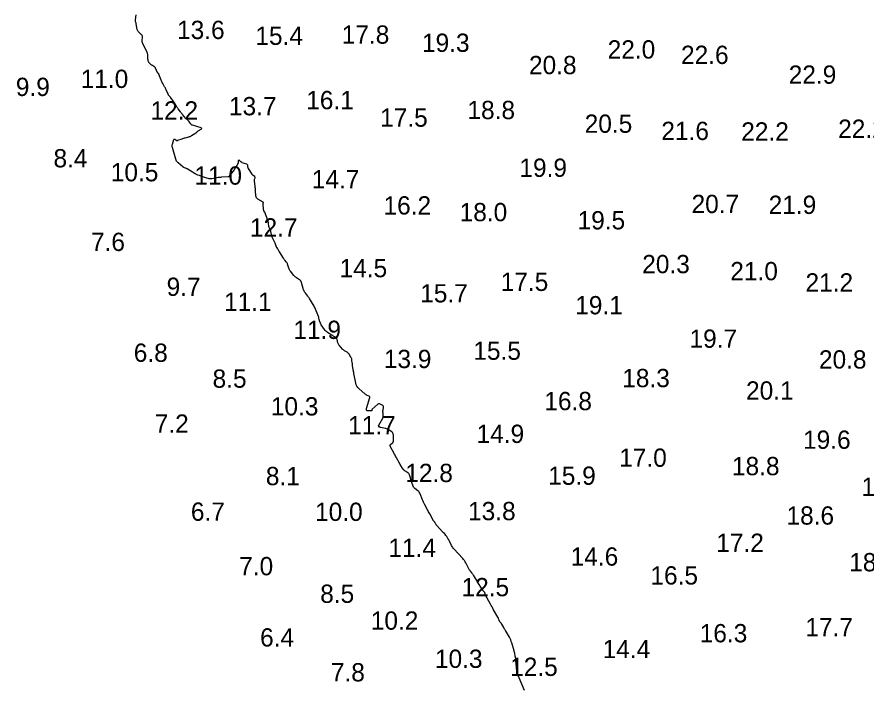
# Model space of a CAD drawing. Extents: x 815352 to 820877, y 582403 to 597439.
# Drawn here: x 819777.7 to 820009.9, y 592698.1 to 592881 of the extents above; entities that cross this region are included whole.
import ezdxf

# ---------------------------------------------------------------- set-up
doc = ezdxf.new("R2010")
doc.units = 0
doc.layers.add('V-CONT-EL12', color=7, linetype='Continuous')
doc.layers.add('V-TOPO-SOUN', color=7, linetype='Continuous')

msp = doc.modelspace()

# ---------------------------------------------------------------- linework, layer by layer
at = {"layer": 'V-CONT-EL12'}
msp.add_lwpolyline([(819916.53, 592696.82), (819915.07, 592700.28), (819915.03, 592700.37), (819914.98, 592700.46), (819914.92, 592700.55), (819914.86, 592700.63), (819914.59, 592700.96), (819914.54, 592701.04), (819914.49, 592701.13), (819914.46, 592701.22), (819914.45, 592701.32), (819914.41, 592701.72), (819914.4, 592701.83), (819914.39, 592701.93), (819914.38, 592702.03), (819914.37, 592702.13), (819914.21, 592704.14), (819914.2, 592704.27), (819914.19, 592704.39), (819914.18, 592704.52), (819914.17, 592704.64), (819914.13, 592705.24), (819914.13, 592705.32), (819914.12, 592705.4), (819914.11, 592705.48), (819914.09, 592705.56), (819914.03, 592705.88), (819914.02, 592705.96), (819914, 592706.03), (819913.99, 592706.11), (819913.97, 592706.19), (819913.82, 592707.02), (819913.78, 592707.19), (819913.75, 592707.35), (819913.7, 592707.51), (819913.66, 592707.67), (819913.03, 592709.85), (819912.9, 592710.26), (819912.74, 592710.66), (819912.56, 592711.05), (819912.36, 592711.42), (819911.29, 592713.28), (819911.18, 592713.47), (819911.07, 592713.66), (819910.96, 592713.85), (819910.85, 592714.04), (819910.29, 592714.99), (819910.23, 592715.08), (819910.17, 592715.17), (819910.11, 592715.25), (819910.05, 592715.34), (819909.78, 592715.67), (819909.72, 592715.76), (819909.66, 592715.85), (819909.61, 592715.94), (819909.57, 592716.04), (819909.41, 592716.49), (819909.37, 592716.59), (819909.32, 592716.7), (819909.27, 592716.8), (819909.22, 592716.9), (819908.06, 592718.95), (819907.85, 592719.33), (819907.64, 592719.7), (819907.43, 592720.08), (819907.22, 592720.45), (819905.87, 592722.91), (819905.84, 592722.97), (819905.82, 592723.03), (819905.79, 592723.09), (819905.78, 592723.15), (819905.72, 592723.4), (819905.7, 592723.46), (819905.68, 592723.51), (819905.64, 592723.57), (819905.61, 592723.62), (819905.28, 592724.02), (819905.21, 592724.1), (819905.15, 592724.19), (819905.09, 592724.28), (819905.03, 592724.37), (819904.12, 592725.85), (819903.95, 592726.13), (819903.78, 592726.4), (819903.61, 592726.68), (819903.44, 592726.96), (819902.59, 592728.35), (819902.49, 592728.5), (819902.39, 592728.65), (819902.28, 592728.79), (819902.17, 592728.93), (819901.71, 592729.48), (819901.6, 592729.62), (819901.5, 592729.77), (819901.4, 592729.92), (819901.32, 592730.08), (819900.46, 592731.74), (819900.28, 592732.06), (819900.08, 592732.37), (819899.86, 592732.67), (819899.62, 592732.95), (819897.18, 592735.61), (819897, 592735.81), (819896.84, 592736.03), (819896.7, 592736.26), (819896.57, 592736.5), (819896.01, 592737.68), (819895.93, 592737.83), (819895.85, 592737.98), (819895.77, 592738.12), (819895.67, 592738.26), (819895.22, 592738.96), (819895.17, 592739.03), (819895.12, 592739.1), (819895.07, 592739.17), (819895.02, 592739.24), (819894.82, 592739.53), (819894.77, 592739.6), (819894.71, 592739.66), (819894.65, 592739.72), (819894.59, 592739.78), (819894.33, 592740), (819894.27, 592740.05), (819894.2, 592740.11), (819894.14, 592740.17), (819894.09, 592740.23), (819892.5, 592741.97), (819892.43, 592742.05), (819892.37, 592742.13), (819892.31, 592742.21), (819892.26, 592742.3), (819892.06, 592742.69), (819892.02, 592742.77), (819891.97, 592742.85), (819891.91, 592742.93), (819891.86, 592743), (819891.62, 592743.29), (819891.56, 592743.36), (819891.5, 592743.44), (819891.45, 592743.52), (819891.41, 592743.6), (819890.57, 592745.12), (819890.42, 592745.4), (819890.27, 592745.69), (819890.12, 592745.97), (819889.97, 592746.25), (819889.24, 592747.65), (819889.07, 592747.98), (819888.92, 592748.32), (819888.77, 592748.66), (819888.63, 592749), (819887.99, 592750.59), (819887.88, 592750.83), (819887.73, 592751.05), (819887.56, 592751.25), (819887.36, 592751.43), (819886.51, 592752.1), (819886.31, 592752.28), (819886.15, 592752.49), (819886.01, 592752.71), (819885.92, 592752.96), (819885.52, 592754.22), (819885.46, 592754.41), (819885.4, 592754.61), (819885.34, 592754.81), (819885.28, 592755.01), (819885.01, 592755.87), (819884.95, 592756.03), (819884.87, 592756.16), (819884.76, 592756.27), (819884.63, 592756.37), (819884.05, 592756.71), (819883.91, 592756.8), (819883.78, 592756.9), (819883.66, 592757.01), (819883.55, 592757.14), (819882.99, 592757.8), (819882.91, 592757.9), (819882.85, 592757.99), (819882.78, 592758.09), (819882.73, 592758.2), (819882.52, 592758.62), (819882.46, 592758.73), (819882.41, 592758.83), (819882.35, 592758.94), (819882.3, 592759.04), (819881.52, 592760.44), (819881.38, 592760.7), (819881.23, 592760.97), (819881.09, 592761.24), (819880.94, 592761.51), (819879.8, 592763.64), (819879.74, 592763.78), (819879.74, 592763.92), (819879.8, 592764.04), (819879.9, 592764.15), (819880.44, 592764.58), (819880.55, 592764.69), (819880.63, 592764.82), (819880.68, 592764.97), (819880.69, 592765.13), (819880.65, 592766.73), (819880.62, 592766.99), (819880.53, 592767.21), (819880.38, 592767.4), (819880.18, 592767.56), (819879.19, 592768.18), (819878.99, 592768.29), (819878.79, 592768.39), (819878.58, 592768.46), (819878.36, 592768.51), (819877.18, 592768.73), (819877.1, 592768.75), (819877.02, 592768.78), (819876.95, 592768.83), (819876.89, 592768.88), (819876.65, 592769.13), (819876.61, 592769.2), (819876.59, 592769.27), (819876.59, 592769.34), (819876.62, 592769.41), (819877.73, 592771.32), (819877.79, 592771.46), (819877.84, 592771.6), (819877.86, 592771.74), (819877.86, 592771.89), (819877.81, 592772.66), (819877.81, 592772.73), (819877.81, 592772.8), (819877.8, 592772.88), (819877.8, 592772.95), (819877.8, 592773.25), (819877.8, 592773.32), (819877.81, 592773.4), (819877.82, 592773.47), (819877.82, 592773.54), (819877.93, 592774.3), (819877.94, 592774.44), (819877.9, 592774.56), (819877.83, 592774.67), (819877.72, 592774.76), (819876.99, 592775.19), (819876.83, 592775.26), (819876.68, 592775.28), (819876.53, 592775.23), (819876.38, 592775.13), (819874.77, 592773.66), (819874.75, 592773.64), (819874.73, 592773.61), (819874.72, 592773.57), (819874.72, 592773.54), (819874.72, 592773.39), (819874.71, 592773.36), (819874.7, 592773.34), (819874.67, 592773.32), (819874.64, 592773.32), (819873.47, 592773.35), (819873.42, 592773.36), (819873.37, 592773.39), (819873.34, 592773.43), (819873.33, 592773.48), (819873.3, 592773.74), (819873.29, 592773.8), (819873.3, 592773.87), (819873.31, 592773.93), (819873.32, 592773.99), (819874.22, 592776.96), (819874.24, 592777.09), (819874.21, 592777.2), (819874.14, 592777.28), (819874.03, 592777.35), (819873.47, 592777.55), (819873.34, 592777.61), (819873.21, 592777.67), (819873.09, 592777.76), (819872.97, 592777.85), (819871.22, 592779.44), (819870.92, 592779.75), (819870.68, 592780.1), (819870.5, 592780.48), (819870.39, 592780.9), (819869.86, 592783.54), (819869.81, 592783.79), (819869.77, 592784.05), (819869.72, 592784.31), (819869.68, 592784.57), (819869.5, 592785.76), (819869.48, 592785.94), (819869.45, 592786.12), (819869.43, 592786.3), (819869.41, 592786.48), (819869.32, 592787.2), (819869.29, 592787.37), (819869.24, 592787.54), (819869.18, 592787.71), (819869.09, 592787.87), (819868.52, 592788.85), (819868.41, 592789), (819868.28, 592789.14), (819868.14, 592789.27), (819867.98, 592789.37), (819867.31, 592789.75), (819867.14, 592789.86), (819866.99, 592789.97), (819866.85, 592790.1), (819866.72, 592790.24), (819865.83, 592791.25), (819865.71, 592791.42), (819865.6, 592791.59), (819865.53, 592791.77), (819865.47, 592791.97), (819865.27, 592792.85), (819865.22, 592793), (819865.15, 592793.13), (819865.05, 592793.25), (819864.92, 592793.34), (819864.37, 592793.69), (819864.23, 592793.78), (819864.09, 592793.87), (819863.95, 592793.95), (819863.82, 592794.04), (819862.64, 592794.77), (819862.41, 592794.94), (819862.19, 592795.12), (819862, 592795.32), (819861.83, 592795.55), (819860.92, 592796.89), (819860.84, 592797), (819860.78, 592797.11), (819860.72, 592797.23), (819860.67, 592797.35), (819860.47, 592797.91), (819860.44, 592798.01), (819860.41, 592798.1), (819860.38, 592798.2), (819860.36, 592798.3), (819860.29, 592798.7), (819860.27, 592798.8), (819860.25, 592798.9), (819860.22, 592798.99), (819860.18, 592799.09), (819859.12, 592801.59), (819858.99, 592801.88), (819858.85, 592802.17), (819858.69, 592802.45), (819858.53, 592802.72), (819857.7, 592804.03), (819857.59, 592804.19), (819857.49, 592804.35), (819857.38, 592804.5), (819857.26, 592804.65), (819856.69, 592805.4), (819856.63, 592805.48), (819856.57, 592805.56), (819856.52, 592805.64), (819856.47, 592805.73), (819856.26, 592806.07), (819856.21, 592806.15), (819856.17, 592806.24), (819856.13, 592806.34), (819856.1, 592806.43), (819855.54, 592808.44), (819855.46, 592808.66), (819855.34, 592808.86), (819855.18, 592809.03), (819854.99, 592809.18), (819854.16, 592809.71), (819853.96, 592809.85), (819853.78, 592810), (819853.6, 592810.17), (819853.44, 592810.36), (819852.5, 592811.51), (819852.35, 592811.71), (819852.23, 592811.91), (819852.13, 592812.13), (819852.05, 592812.36), (819851.73, 592813.44), (819851.68, 592813.59), (819851.61, 592813.74), (819851.52, 592813.88), (819851.42, 592814.01), (819850.98, 592814.52), (819850.88, 592814.65), (819850.78, 592814.79), (819850.68, 592814.92), (819850.59, 592815.07), (819849.54, 592816.77), (819849.5, 592816.84), (819849.45, 592816.92), (819849.4, 592817), (819849.36, 592817.07), (819849.15, 592817.42), (819849.11, 592817.48), (819849.08, 592817.54), (819849.04, 592817.59), (819849, 592817.65), (819848.85, 592817.88), (819848.81, 592817.94), (819848.78, 592818), (819848.75, 592818.07), (819848.72, 592818.13), (819848.32, 592819.15), (819848.25, 592819.34), (819848.16, 592819.53), (819848.08, 592819.72), (819847.98, 592819.9), (819847.51, 592820.8), (819847.43, 592820.98), (819847.37, 592821.15), (819847.32, 592821.33), (819847.28, 592821.52), (819847.14, 592822.4), (819847.12, 592822.53), (819847.08, 592822.65), (819847.04, 592822.77), (819846.98, 592822.88), (819846.73, 592823.33), (819846.68, 592823.44), (819846.63, 592823.56), (819846.6, 592823.68), (819846.58, 592823.8), (819846.51, 592824.55), (819846.48, 592824.72), (819846.45, 592824.88), (819846.41, 592825.04), (819846.36, 592825.2), (819845.72, 592826.97), (819845.7, 592827.03), (819845.68, 592827.09), (819845.66, 592827.15), (819845.64, 592827.21), (819845.56, 592827.46), (819845.54, 592827.52), (819845.52, 592827.58), (819845.49, 592827.64), (819845.46, 592827.69), (819845.25, 592828.06), (819845.2, 592828.14), (819845.17, 592828.23), (819845.15, 592828.31), (819845.14, 592828.4), (819845.07, 592829.9), (819845.07, 592829.95), (819845.07, 592829.99), (819845.07, 592830.03), (819845.07, 592830.08), (819845.08, 592830.25), (819845.08, 592830.29), (819845.07, 592830.33), (819845.05, 592830.36), (819845.02, 592830.38), (819843.6, 592831.22), (819843.38, 592831.39), (819843.22, 592831.59), (819843.11, 592831.82), (819843.06, 592832.09), (819842.95, 592833.52), (819842.92, 592833.81), (819842.89, 592834.11), (819842.86, 592834.4), (819842.82, 592834.69), (819842.63, 592836.23), (819842.62, 592836.33), (819842.63, 592836.44), (819842.64, 592836.55), (819842.67, 592836.65), (819842.82, 592837.07), (819842.84, 592837.17), (819842.83, 592837.25), (819842.78, 592837.33), (819842.71, 592837.4), (819842.3, 592837.69), (819842.21, 592837.76), (819842.13, 592837.84), (819842.05, 592837.93), (819841.98, 592838.03), (819841.01, 592839.59), (819840.96, 592839.69), (819840.92, 592839.79), (819840.89, 592839.89), (819840.87, 592840.01), (819840.84, 592840.46), (819840.82, 592840.56), (819840.77, 592840.64), (819840.7, 592840.71), (819840.61, 592840.75), (819839.33, 592841.18), (819839.29, 592841.19), (819839.26, 592841.21), (819839.22, 592841.23), (819839.19, 592841.25), (819839.07, 592841.34), (819839.04, 592841.36), (819839.01, 592841.39), (819838.98, 592841.41), (819838.95, 592841.44), (819838.55, 592841.82), (819838.51, 592841.85), (819838.47, 592841.86), (819838.43, 592841.86), (819838.39, 592841.84), (819838.22, 592841.72), (819838.18, 592841.68), (819838.16, 592841.65), (819838.15, 592841.6), (819838.15, 592841.55), (819838.2, 592841.32), (819838.2, 592841.26), (819838.2, 592841.21), (819838.19, 592841.15), (819838.16, 592841.1), (819837.45, 592839.8), (819837.32, 592839.57), (819837.17, 592839.35), (819837.02, 592839.13), (819836.86, 592838.92), (819835.87, 592837.71), (819835.84, 592837.67), (819835.8, 592837.63), (819835.77, 592837.59), (819835.74, 592837.55), (819835.62, 592837.38), (819835.58, 592837.35), (819835.54, 592837.32), (819835.5, 592837.3), (819835.45, 592837.29), (819833.65, 592837.19), (819833.33, 592837.17), (819833.02, 592837.14), (819832.7, 592837.1), (819832.39, 592837.05), (819830.96, 592836.81), (819830.62, 592836.78), (819830.28, 592836.78), (819829.95, 592836.83), (819829.62, 592836.93), (819827.96, 592837.51), (819827.58, 592837.65), (819827.21, 592837.82), (819826.84, 592837.99), (819826.48, 592838.19), (819824.28, 592839.47), (819824.18, 592839.52), (819824.09, 592839.57), (819823.99, 592839.62), (819823.89, 592839.66), (819823.48, 592839.83), (819823.38, 592839.88), (819823.28, 592839.93), (819823.19, 592839.99), (819823.1, 592840.05), (819821.79, 592841.12), (819821.56, 592841.33), (819821.37, 592841.57), (819821.22, 592841.84), (819821.12, 592842.13), (819820.22, 592845.33), (819820.17, 592845.57), (819820.15, 592845.81), (819820.17, 592846.05), (819820.22, 592846.29), (819820.58, 592847.49), (819820.62, 592847.58), (819820.68, 592847.63), (819820.76, 592847.64), (819820.85, 592847.61), (819821.44, 592847.3), (819821.47, 592847.29), (819821.49, 592847.28), (819821.51, 592847.28), (819821.54, 592847.28), (819821.64, 592847.29), (819821.66, 592847.3), (819821.69, 592847.3), (819821.71, 592847.31), (819821.73, 592847.32), (819822.9, 592847.75), (819823.1, 592847.82), (819823.3, 592847.88), (819823.51, 592847.95), (819823.72, 592848), (819824.7, 592848.26), (819824.9, 592848.32), (819825.09, 592848.39), (819825.28, 592848.48), (819825.46, 592848.59), (819826.38, 592849.16), (819826.45, 592849.21), (819826.53, 592849.27), (819826.6, 592849.32), (819826.67, 592849.39), (819826.95, 592849.64), (819827.02, 592849.7), (819827.09, 592849.76), (819827.16, 592849.81), (819827.24, 592849.86), (819828.08, 592850.39), (819828.2, 592850.49), (819828.23, 592850.58), (819828.18, 592850.65), (819828.04, 592850.72), (819825.68, 592851.45), (819825.54, 592851.5), (819825.42, 592851.58), (819825.31, 592851.68), (819825.22, 592851.8), (819824.83, 592852.38), (819824.76, 592852.47), (819824.69, 592852.56), (819824.62, 592852.64), (819824.54, 592852.71), (819824.21, 592853), (819824.12, 592853.08), (819824.05, 592853.16), (819823.97, 592853.24), (819823.9, 592853.32), (819823, 592854.39), (819822.85, 592854.57), (819822.7, 592854.76), (819822.55, 592854.95), (819822.41, 592855.13), (819821.83, 592855.89), (819821.69, 592856.08), (819821.55, 592856.28), (819821.42, 592856.47), (819821.29, 592856.67), (819820.12, 592858.49), (819820.08, 592858.55), (819820.04, 592858.6), (819820.01, 592858.65), (819819.97, 592858.7), (819819.81, 592858.89), (819819.77, 592858.94), (819819.73, 592858.99), (819819.69, 592859.04), (819819.65, 592859.09), (819819.26, 592859.53), (819819.18, 592859.63), (819819.12, 592859.72), (819819.06, 592859.83), (819819.01, 592859.93), (819818.51, 592861.09), (819818.41, 592861.31), (819818.31, 592861.54), (819818.19, 592861.76), (819818.07, 592861.98), (819817.57, 592862.86), (819817.45, 592863.08), (819817.34, 592863.31), (819817.23, 592863.54), (819817.14, 592863.77), (819816.51, 592865.36), (819816.47, 592865.46), (819816.42, 592865.55), (819816.36, 592865.64), (819816.3, 592865.72), (819816.03, 592866.05), (819815.96, 592866.14), (819815.91, 592866.23), (819815.86, 592866.32), (819815.82, 592866.42), (819815.62, 592867), (819815.57, 592867.12), (819815.5, 592867.23), (819815.41, 592867.33), (819815.3, 592867.41), (819814.78, 592867.73), (819814.67, 592867.8), (819814.55, 592867.89), (819814.44, 592867.97), (819814.34, 592868.07), (819813.87, 592868.51), (819813.8, 592868.58), (819813.75, 592868.65), (819813.71, 592868.73), (819813.68, 592868.82), (819813.58, 592869.18), (819813.55, 592869.28), (819813.54, 592869.37), (819813.53, 592869.46), (819813.52, 592869.56), (819813.48, 592870.56), (819813.46, 592870.76), (819813.43, 592870.95), (819813.37, 592871.14), (819813.29, 592871.32), (819812.1, 592873.78), (819812.01, 592873.99), (819811.96, 592874.2), (819811.93, 592874.42), (819811.93, 592874.64), (819812, 592875.55), (819811.99, 592875.77), (819811.94, 592875.96), (819811.84, 592876.14), (819811.69, 592876.29), (819811.01, 592876.88), (819810.86, 592877.04), (819810.74, 592877.22), (819810.65, 592877.41), (819810.59, 592877.62), (819810.33, 592879.13), (819810.31, 592879.23), (819810.29, 592879.32), (819810.27, 592879.42), (819810.25, 592879.51), (819810.16, 592879.89), (819810.14, 592879.98), (819810.13, 592880.08), (819810.13, 592880.17), (819810.14, 592880.27), (819810.34, 592881.62)], dxfattribs=at)

# ---------------------------------------------------------------- texts
at = {"layer": 'V-TOPO-SOUN'}
for s, p in [('13.6 ', (819821.48, 592875.01)), ('15.4 ', (819842.9, 592873.41)), ('17.8 ', (819866.52, 592873.73)), ('19.3 ', (819888.47, 592871.5)), ('22.0 ', (819939.25, 592869.67)), ('22.6 ', (819959.31, 592868.19)), ('20.8 ', (819917.73, 592865.4)), ('11.0 ', (819795.13, 592861.63)), ('22.9 ', (819988.76, 592862.78)), ('9.9', (819777.39, 592859.43)), ('13.7 ', (819835.68, 592854.15)), ('16.1 ', (819856.81, 592855.82)), ('12.2 ', (819814.22, 592852.97)), ('18.8 ', (819900.9, 592853.1)), ('17.5 ', (819877.02, 592851.03)), ('20.5 ', (819932.96, 592849.36)), ('21.6 ', (819953.93, 592847.39)), ('22.2 ', (819975.77, 592847.23)), ('22.2 ', (820002.28, 592847.98)), ('8.4', (819787.69, 592839.91)), ('10.5 ', (819803.36, 592836.1)), ('19.9 ', (819915.11, 592837.32)), ('11.0 ', (819826.23, 592835.18)), ('14.7 ', (819858.32, 592834.17)), ('16.2 ', (819877.94, 592827.02)), ('20.7 ', (819962.19, 592827.41)), ('21.9 ', (819983.28, 592827.18)), ('18.0 ', (819898.77, 592825.18)), ('19.5 ', (819931.02, 592822.95)), ('12.7 ', (819841.42, 592820.98)), ('7.6', (819797.94, 592817.04)), ('14.5 ', (819865.93, 592809.86)), ('20.3 ', (819948.7, 592810.97)), ('21.0 ', (819972.78, 592809.04)), ('17.5 ', (819909.99, 592806.12)), ('21.2 ', (819993.36, 592805.95)), ('9.7', (819818.63, 592804.77)), ('15.7 ', (819887.98, 592802.97)), ('11.1 ', (819834.34, 592800.67)), ('19.1 ', (819930.37, 592799.72)), ('11.9 ', (819853.3, 592792.99)), ('19.7 ', (819961.63, 592790.57)), ('6.8', (819809.64, 592786.73)), ('15.5 ', (819902.51, 592787.28)), ('13.9 ', (819878.03, 592785.02)), ('20.8 ', (819997.03, 592784.89)), ('8.5', (819831.2, 592779.64)), ('18.3 ', (819943.23, 592779.8)), ('20.1 ', (819977.09, 592776.39)), ('16.8 ', (819921.93, 592773.51)), ('10.3 ', (819847.13, 592772.06)), ('7.2', (819815.38, 592767.34)), ('11.7 ', (819868.26, 592766.88)), ('14.9 ', (819903.4, 592764.55)), ('19.6 ', (819992.68, 592762.94)), ('17.0 ', (819942.4, 592758.02)), ('18.8 ', (819973.24, 592755.72)), ('8.1', (819845.77, 592753)), ('12.8 ', (819883.91, 592753.85)), ('15.9 ', (819922.98, 592753.1)), ('19.6 ', (820008.66, 592750.08)), ('6.7', (819825.26, 592743.26)), ('10.0 ', (819859.23, 592743.22)), ('13.8 ', (819901.07, 592743.42)), ('18.6 ', (819988.15, 592742.21)), ('11.4 ', (819879.28, 592733.38)), ('17.2 ', (819968.95, 592734.76)), ('14.6 ', (819929.13, 592730.99)), ('18.0 ', (820005.3, 592729.44)), ('7.0', (819838.48, 592728.36)), ('16.5 ', (819950.94, 592725.83)), ('12.5 ', (819899.29, 592722.62)), ('8.5', (819860.63, 592720.81)), ('10.2 ', (819874.46, 592713.47)), ('16.3 ', (819964.42, 592710.02)), ('17.7 ', (819993.32, 592711.69)), ('6.4', (819844.19, 592708.87)), ('14.4 ', (819937.88, 592705.69)), ('10.3 ', (819892.01, 592703.03)), ('12.5 ', (819912.58, 592700.83)), ('7.8', (819863.55, 592699.33))]:
    msp.add_text(s, height=5, dxfattribs=at).set_placement(p)

doc.saveas('drawing.dxf')
